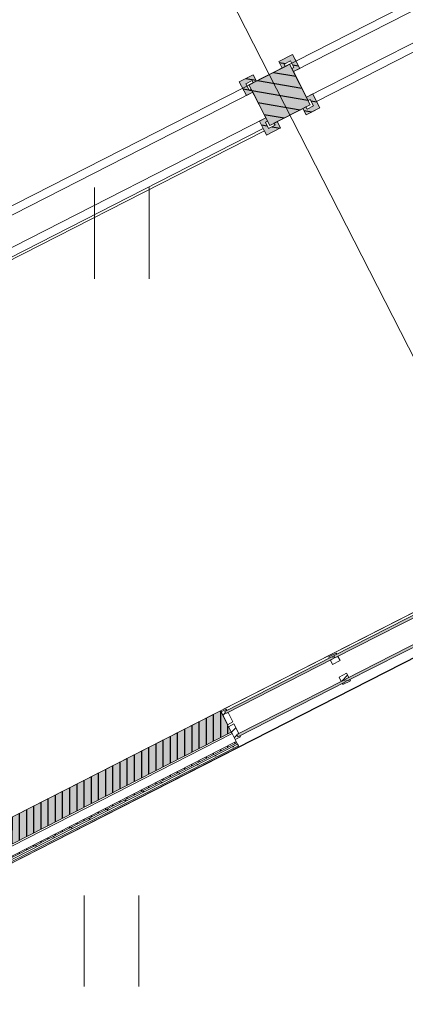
# Model space of a CAD drawing. Header units: metres. Extents: x 538891 to 1080079, y 6588829 to 13178720.
# Tile 837 of 1056: x 539915.64 to 539918.86, y 6589199.65 to 6589207.88. Entities that reach past the tile are written whole.
import ezdxf

# ---------------------------------------------------------------- set-up
doc = ezdxf.new("R2010")
doc.units = ezdxf.units.M
doc.header["$LTSCALE"] = 0.4
doc.linetypes.add('Hidden Line', pattern=[48.902778, 35.277778, -13.625])
doc.linetypes.add('Triple Dashed', pattern=[92.604163, 66.145831, -26.458332])
doc.layers.add('AR', color=7, linetype='Continuous')
doc.layers.add('GEO', color=7, linetype='Continuous')
pattern_1 = [(45, (0, 0), (-0.176776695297, 0.176776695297), []), (45, (-0.03536, 0.03536), (-0.176776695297, 0.176776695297), []), (45, (-0.0707, 0.0707), (-0.176776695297, 0.176776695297), [])]
pattern_2 = [(0, (0, 0), (0, 0.075), [1e-05, -0.07499])]
pattern_3 = [(90, (0, 0), (-0.06, 0), [])]
pattern_4 = [(-10, (42.05, 28.59), (0.015628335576, 0.0886326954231), [])]

# ---------------------------------------------------------------- blocks, each defined once
blk = doc.blocks.new('HEIN')
at = {"color": 7, "linetype": 'Continuous', "lineweight": 9}
for p, q in [((-0.455, 0.761), (-0.455, -0.761)), ((0.455, 0.761), (0.455, -0.761))]:
    blk.add_line(p, q, dxfattribs=at)

msp = doc.modelspace()

# ---------------------------------------------------------------- hatches: boundary and pattern name
at = {"layer": 'AR', "linetype": 'Continuous', "lineweight": 0, "true_color": 0xcccccc}
for points in [[(539917.9263, 6589207.4408), (539917.9797, 6589207.468), (539917.957, 6589207.5126), (539917.9206, 6589207.5838), (539917.8049, 6589207.5247), (539917.8321, 6589207.4713), (539917.8589, 6589207.4849), (539917.8498, 6589207.5027), (539917.9032, 6589207.53), (539917.9305, 6589207.4766), (539917.9127, 6589207.4675)], [(539917.6184, 6589207.3622), (539917.5911, 6589207.4156), (539917.5465, 6589207.3929), (539917.4753, 6589207.3565), (539917.5344, 6589207.2407), (539917.5878, 6589207.268), (539917.5742, 6589207.2947), (539917.5564, 6589207.2856), (539917.5291, 6589207.3391), (539917.5826, 6589207.3664), (539917.5916, 6589207.3486)], [(539918.0049, 6589207.1328), (539918.0322, 6589207.0794), (539918.0767, 6589207.1021), (539918.1479, 6589207.1385), (539918.0888, 6589207.2543), (539918.0354, 6589207.227), (539918.049, 6589207.2003), (539918.0669, 6589207.2094), (539918.0941, 6589207.1559), (539918.0407, 6589207.1287), (539918.0316, 6589207.1465)], [(539917.6969, 6589207.0543), (539917.6435, 6589207.027), (539917.6662, 6589206.9824), (539917.7026, 6589206.9112), (539917.8184, 6589206.9703), (539917.7911, 6589207.0237), (539917.7644, 6589207.0101), (539917.7735, 6589206.9923), (539917.72, 6589206.965), (539917.6928, 6589207.0184), (539917.7106, 6589207.0275)]]:
    msp.add_hatch(color=254, dxfattribs=at).paths.add_polyline_path(points)
at = {"layer": 'AR', "linetype": 'Continuous', "lineweight": 25, "true_color": 0x848484}
h = msp.add_hatch(dxfattribs=at)
h.set_pattern_fill('WOOD_0001', color=252, style=0, pattern_type=2)
h.set_pattern_definition(pattern_4)
h.paths.add_polyline_path([(539917.9263, 6589207.4408), (539917.9797, 6589207.468), (539917.957, 6589207.5126), (539917.9206, 6589207.5838), (539917.8049, 6589207.5247), (539917.8321, 6589207.4713), (539917.8589, 6589207.4849), (539917.8498, 6589207.5027), (539917.9032, 6589207.53), (539917.9305, 6589207.4766), (539917.9127, 6589207.4675)])
h = msp.add_hatch(dxfattribs=at)
h.set_pattern_fill('WOOD_0001', color=252, style=0, pattern_type=2)
h.set_pattern_definition(pattern_4)
h.paths.add_polyline_path([(539918.0672, 6589207.1647), (539917.8945, 6589207.5031), (539917.556, 6589207.3304), (539917.7288, 6589206.9919)])
h = msp.add_hatch(dxfattribs=at)
h.set_pattern_fill('WOOD_0001', color=252, style=0, pattern_type=2)
h.set_pattern_definition(pattern_4)
h.paths.add_polyline_path([(539917.6184, 6589207.3622), (539917.5911, 6589207.4156), (539917.5465, 6589207.3929), (539917.4753, 6589207.3565), (539917.5344, 6589207.2407), (539917.5878, 6589207.268), (539917.5742, 6589207.2947), (539917.5564, 6589207.2856), (539917.5291, 6589207.3391), (539917.5826, 6589207.3664), (539917.5916, 6589207.3486)])
h = msp.add_hatch(dxfattribs=at)
h.set_pattern_fill('WOOD_0001', color=252, style=0, pattern_type=2)
h.set_pattern_definition(pattern_4)
h.paths.add_polyline_path([(539918.0049, 6589207.1328), (539918.0322, 6589207.0794), (539918.0767, 6589207.1021), (539918.1479, 6589207.1385), (539918.0888, 6589207.2543), (539918.0354, 6589207.227), (539918.049, 6589207.2003), (539918.0669, 6589207.2094), (539918.0941, 6589207.1559), (539918.0407, 6589207.1287), (539918.0316, 6589207.1465)])
h = msp.add_hatch(dxfattribs=at)
h.set_pattern_fill('WOOD_0001', color=252, style=0, pattern_type=2)
h.set_pattern_definition(pattern_4)
h.paths.add_polyline_path([(539917.6969, 6589207.0543), (539917.6435, 6589207.027), (539917.6662, 6589206.9824), (539917.7026, 6589206.9112), (539917.8184, 6589206.9703), (539917.7911, 6589207.0237), (539917.7644, 6589207.0101), (539917.7735, 6589206.9923), (539917.72, 6589206.965), (539917.6928, 6589207.0184), (539917.7106, 6589207.0275)])

# ---------------------------------------------------------------- linework, layer by layer
at = {"layer": 'AR', "color": 7, "linetype": 'Hidden Line', "lineweight": 9}
for p, q in [((539917.9263, 6589207.4408), (539922.6202, 6589209.8366)), ((539918.0354, 6589207.227), (539922.7293, 6589209.6228)), ((539918.0354, 6589207.227), (539917.9263, 6589207.4408)), ((539912.787, 6589204.8177), (539917.5878, 6589207.268)), ((539917.6969, 6589207.0543), (539917.5878, 6589207.268)), ((539912.8961, 6589204.6039), (539917.6969, 6589207.0543))]:
    msp.add_line(p, q, dxfattribs=at)
at = {"layer": 'AR', "color": 9, "linetype": 'Continuous', "lineweight": 9, "true_color": 0xc9c5ab, "flags": 128}
for points in [[(539912.5119, 6589199.6474), (539921.3346, 6589204.1506), (539919.4389, 6589207.8647), (539918.1207, 6589207.1919), (539918.1479, 6589207.1385), (539918.0322, 6589207.0794), (539918.0049, 6589207.1328), (539917.7911, 6589207.0237), (539917.8184, 6589206.9703), (539917.7026, 6589206.9112), (539917.6844, 6589206.9468), (539914.9411, 6589205.5466)], [(539914.932, 6589205.5644), (539917.6753, 6589206.9646), (539917.6435, 6589207.027), (539917.6969, 6589207.0543), (539917.5878, 6589207.268), (539917.5344, 6589207.2407), (539917.4753, 6589207.3565), (539917.5911, 6589207.4156), (539917.6184, 6589207.3622), (539917.8321, 6589207.4713), (539917.8049, 6589207.5247), (539917.9206, 6589207.5838), (539917.9797, 6589207.468), (539917.9263, 6589207.4408), (539918.0354, 6589207.227), (539918.0888, 6589207.2543), (539918.1207, 6589207.1919), (539919.4389, 6589207.8647), (539921.3346, 6589204.1506), (539924.8124, 6589197.3368)]]:
    msp.add_lwpolyline(points, dxfattribs=at)
at = {"layer": 'AR', "color": 7, "linetype": 'Continuous', "lineweight": 9, "flags": 128}
for points in [[(539912.5119, 6589199.6474), (539921.3346, 6589204.1506), (539919.4389, 6589207.8647), (539918.1207, 6589207.1919), (539918.1479, 6589207.1385), (539918.0322, 6589207.0794), (539918.0049, 6589207.1328), (539917.7911, 6589207.0237), (539917.8184, 6589206.9703), (539917.7026, 6589206.9112), (539917.6844, 6589206.9468), (539914.9411, 6589205.5466)], [(539914.932, 6589205.5644), (539917.6753, 6589206.9646), (539917.6435, 6589207.027), (539917.6969, 6589207.0543), (539917.5878, 6589207.268), (539917.5344, 6589207.2407), (539917.4753, 6589207.3565), (539917.5911, 6589207.4156), (539917.6184, 6589207.3622), (539917.8321, 6589207.4713), (539917.8049, 6589207.5247), (539917.9206, 6589207.5838), (539917.9797, 6589207.468), (539917.9263, 6589207.4408), (539918.0354, 6589207.227), (539918.0888, 6589207.2543), (539918.1207, 6589207.1919), (539919.4389, 6589207.8647), (539921.3346, 6589204.1506), (539924.8124, 6589197.3368)]]:
    msp.add_lwpolyline(points, dxfattribs=at)
for points in [[(539917.9263, 6589207.4408), (539917.9797, 6589207.468), (539917.957, 6589207.5126), (539917.9206, 6589207.5838), (539917.8049, 6589207.5247), (539917.8321, 6589207.4713), (539917.8589, 6589207.4849), (539917.8498, 6589207.5027), (539917.9032, 6589207.53), (539917.9305, 6589207.4766), (539917.9127, 6589207.4675)], [(539918.0672, 6589207.1647), (539917.8945, 6589207.5031), (539917.556, 6589207.3304), (539917.7288, 6589206.9919)], [(539917.6184, 6589207.3622), (539917.5911, 6589207.4156), (539917.5465, 6589207.3929), (539917.4753, 6589207.3565), (539917.5344, 6589207.2407), (539917.5878, 6589207.268), (539917.5742, 6589207.2947), (539917.5564, 6589207.2856), (539917.5291, 6589207.3391), (539917.5826, 6589207.3664), (539917.5916, 6589207.3486)], [(539918.0049, 6589207.1328), (539918.0322, 6589207.0794), (539918.0767, 6589207.1021), (539918.1479, 6589207.1385), (539918.0888, 6589207.2543), (539918.0354, 6589207.227), (539918.049, 6589207.2003), (539918.0669, 6589207.2094), (539918.0941, 6589207.1559), (539918.0407, 6589207.1287), (539918.0316, 6589207.1465)], [(539917.6969, 6589207.0543), (539917.6435, 6589207.027), (539917.6662, 6589206.9824), (539917.7026, 6589206.9112), (539917.8184, 6589206.9703), (539917.7911, 6589207.0237), (539917.7644, 6589207.0101), (539917.7735, 6589206.9923), (539917.72, 6589206.965), (539917.6928, 6589207.0184), (539917.7106, 6589207.0275)], [(539916.3508, 6589193.018), (539924.5096, 6589197.1822), (539921.1864, 6589203.6932), (539913.0276, 6589199.529)], [(539919.1843, 6589203.0294), (539919.1934, 6589203.0115), (539918.2715, 6589202.541), (539918.2624, 6589202.5588)], [(539919.2929, 6589202.8165), (539919.2838, 6589202.8344), (539918.362, 6589202.3638), (539918.3711, 6589202.346)], [(539918.2535, 6589202.5543), (539918.2626, 6589202.5365), (539917.363, 6589202.0773), (539917.3539, 6589202.0951)]]:
    msp.add_lwpolyline(points, close=True, dxfattribs=at)
at = {"layer": 'AR', "color": 7, "linetype": 'Hidden Line', "lineweight": 9, "flags": 128}
msp.add_lwpolyline([(539918.0672, 6589207.1647), (539917.8945, 6589207.5031), (539917.556, 6589207.3304), (539917.7288, 6589206.9919)], close=True, dxfattribs=at)
at = {"layer": 'AR', "color": 253, "linetype": 'Continuous', "lineweight": 25, "true_color": 0xd09baa, "flags": 128}
msp.add_lwpolyline([(539916.3508, 6589193.018), (539924.5096, 6589197.1822), (539921.1864, 6589203.6932), (539913.0276, 6589199.529)], close=True, dxfattribs=at)
at = {"layer": 'AR', "color": 254, "linetype": 'Continuous', "true_color": 0xcccccc}
msp.add_solid([(539918.0672, 6589207.1647), (539917.8945, 6589207.5031), (539917.7288, 6589206.9919), (539917.556, 6589207.3304)], dxfattribs=at)
at = {"layer": 'AR', "color": 7, "linetype": 'Continuous', "true_color": 0xe2f3f5}
for points in [[(539919.1843, 6589203.0294), (539918.2624, 6589202.5588), (539919.1934, 6589203.0115), (539918.2715, 6589202.541)], [(539919.2929, 6589202.8165), (539919.2838, 6589202.8344), (539918.3711, 6589202.346), (539918.362, 6589202.3638)], [(539918.2535, 6589202.5543), (539917.3539, 6589202.0951), (539918.2626, 6589202.5365), (539917.363, 6589202.0773)]]:
    msp.add_solid(points, dxfattribs=at)

# ---------------------------------------------------------------- block references
at = {"layer": 'GEO', "color": 8, "true_color": 0x7d7d7d, "xscale": 0.5, "yscale": 0.5, "zscale": 0.5}
for p in [(539916.4947, 6589206.091), (539916.4076, 6589200.1754)]:
    msp.add_blockref('HEIN', p, dxfattribs=at)

# ---------------------------------------------------------------- next in the draw order: wipeouts: each hides what was drawn before it
at = {"color": 255, "linetype": 'Continuous', "lineweight": 5}
for points in [[(539918.2626, 6589202.5365), (539918.2359, 6589202.5228), (539918.2541, 6589202.4872), (539918.3164, 6589202.519), (539918.2982, 6589202.5547), (539918.2715, 6589202.541), (539918.2624, 6589202.5588), (539918.2892, 6589202.5725), (539918.2846, 6589202.5814), (539918.2223, 6589202.5496), (539918.2268, 6589202.5407), (539918.2535, 6589202.5543)], [(539917.363, 6589202.0773), (539917.3539, 6589202.0951), (539917.3717, 6589202.1042), (539917.3672, 6589202.1131), (539917.3227, 6589202.0904), (539917.3772, 6589201.9835), (539917.4218, 6589202.0063), (539917.3808, 6589202.0864)], [(539917.4722, 6589201.7975), (539917.4676, 6589201.8064), (539914.2923, 6589200.1857), (539914.2969, 6589200.1768)]]:
    msp.add_wipeout(points, dxfattribs=at).dxf.layer = 'AR'

# ---------------------------------------------------------------- next in the draw order: hatches: boundary and pattern name
at = {"layer": 'AR', "linetype": 'Continuous', "lineweight": 25, "true_color": 0x848484}
h = msp.add_hatch(dxfattribs=at)
h.set_pattern_fill('ALUMINUM_0001_1', color=252, style=0, pattern_type=2)
h.set_pattern_definition(pattern_1)
h.paths.add_polyline_path([(539918.2626, 6589202.5365), (539918.2359, 6589202.5228), (539918.2541, 6589202.4872), (539918.3164, 6589202.519), (539918.2982, 6589202.5547), (539918.2715, 6589202.541), (539918.2624, 6589202.5588), (539918.2892, 6589202.5725), (539918.2846, 6589202.5814), (539918.2223, 6589202.5496), (539918.2268, 6589202.5407), (539918.2535, 6589202.5543)])
h = msp.add_hatch(dxfattribs=at)
h.set_pattern_fill('ALUMINUM_0001_1', color=252, style=0, pattern_type=2)
h.set_pattern_definition(pattern_1)
h.paths.add_polyline_path([(539917.363, 6589202.0773), (539917.3539, 6589202.0951), (539917.3717, 6589202.1042), (539917.3672, 6589202.1131), (539917.3227, 6589202.0904), (539917.3772, 6589201.9835), (539917.4218, 6589202.0063), (539917.3808, 6589202.0864)])

# ---------------------------------------------------------------- next in the draw order: linework, layer by layer
at = {"layer": 'AR', "color": 7, "linetype": 'Continuous', "lineweight": 9}
for p, q in [((539918.2223, 6589202.5496), (539918.2846, 6589202.5814)), ((539918.2846, 6589202.5814), (539918.2892, 6589202.5725)), ((539918.2223, 6589202.5496), (539918.2268, 6589202.5407)), ((539918.2268, 6589202.5407), (539918.2535, 6589202.5543)), ((539918.2359, 6589202.5228), (539918.2626, 6589202.5365)), ((539918.2359, 6589202.5228), (539918.2541, 6589202.4872)), ((539918.2535, 6589202.5543), (539918.2626, 6589202.5365)), ((539918.2541, 6589202.4872), (539918.3164, 6589202.519)), ((539918.2624, 6589202.5588), (539918.2892, 6589202.5725)), ((539918.2624, 6589202.5588), (539918.2715, 6589202.541)), ((539918.2715, 6589202.541), (539918.2982, 6589202.5547)), ((539918.2982, 6589202.5547), (539918.3164, 6589202.519)), ((539917.3227, 6589202.0904), (539917.3672, 6589202.1131)), ((539917.3227, 6589202.0904), (539917.3772, 6589201.9835)), ((539917.3539, 6589202.0951), (539917.3717, 6589202.1042)), ((539917.3539, 6589202.0951), (539917.363, 6589202.0773)), ((539917.363, 6589202.0773), (539917.3808, 6589202.0864)), ((539917.3672, 6589202.1131), (539917.3717, 6589202.1042)), ((539917.3808, 6589202.0864), (539917.4218, 6589202.0063)), ((539917.3772, 6589201.9835), (539917.4218, 6589202.0063))]:
    msp.add_line(p, q, dxfattribs=at)
at = {"layer": 'AR', "color": 7, "linetype": 'Continuous', "lineweight": 9, "flags": 128}
msp.add_lwpolyline([(539918.3622, 6589202.3415), (539918.3531, 6589202.3593), (539917.4538, 6589201.9003), (539917.4628, 6589201.8825)], close=True, dxfattribs=at)
at = {"layer": 'AR', "color": 7, "linetype": 'Continuous', "true_color": 0xe2f3f5}
msp.add_solid([(539918.3622, 6589202.3415), (539918.3531, 6589202.3593), (539917.4628, 6589201.8825), (539917.4538, 6589201.9003)], dxfattribs=at)

# ---------------------------------------------------------------- next in the draw order: wipeouts: each hides what was drawn before it
at = {"color": 255, "linetype": 'Continuous', "lineweight": 5}
for points in [[(539918.3531, 6589202.3593), (539918.3622, 6589202.3415), (539918.3354, 6589202.3278), (539918.34, 6589202.3189), (539918.4023, 6589202.3507), (539918.3978, 6589202.3597), (539918.3711, 6589202.346), (539918.362, 6589202.3638), (539918.3887, 6589202.3775), (539918.3705, 6589202.4131), (539918.3082, 6589202.3813), (539918.3263, 6589202.3456)], [(539917.4538, 6589201.9003), (539917.4716, 6589201.9094), (539917.4306, 6589201.9895), (539917.3861, 6589201.9668), (539917.4407, 6589201.8599), (539917.4852, 6589201.8826), (539917.4807, 6589201.8916), (539917.4628, 6589201.8825)]]:
    msp.add_wipeout(points, dxfattribs=at).dxf.layer = 'AR'

# ---------------------------------------------------------------- next in the draw order: hatches: boundary and pattern name
at = {"layer": 'AR', "linetype": 'Continuous', "lineweight": 25, "true_color": 0x848484}
h = msp.add_hatch(dxfattribs=at)
h.set_pattern_fill('ALUMINUM_0001_1', color=252, style=0, pattern_type=2)
h.set_pattern_definition(pattern_1)
h.paths.add_polyline_path([(539918.3531, 6589202.3593), (539918.3622, 6589202.3415), (539918.3354, 6589202.3278), (539918.34, 6589202.3189), (539918.4023, 6589202.3507), (539918.3978, 6589202.3597), (539918.3711, 6589202.346), (539918.362, 6589202.3638), (539918.3887, 6589202.3775), (539918.3705, 6589202.4131), (539918.3082, 6589202.3813), (539918.3263, 6589202.3456)])
h = msp.add_hatch(dxfattribs=at)
h.set_pattern_fill('ALUMINUM_0001_1', color=252, style=0, pattern_type=2)
h.set_pattern_definition(pattern_1)
h.paths.add_polyline_path([(539917.4538, 6589201.9003), (539917.4716, 6589201.9094), (539917.4306, 6589201.9895), (539917.3861, 6589201.9668), (539917.4407, 6589201.8599), (539917.4852, 6589201.8826), (539917.4807, 6589201.8916), (539917.4628, 6589201.8825)])

# ---------------------------------------------------------------- next in the draw order: linework, layer by layer
at = {"layer": 'AR', "color": 7, "linetype": 'Continuous', "lineweight": 9}
for p, q in [((539918.3082, 6589202.3813), (539918.3705, 6589202.4131)), ((539918.3082, 6589202.3813), (539918.3263, 6589202.3456)), ((539918.3263, 6589202.3456), (539918.3531, 6589202.3593)), ((539918.3354, 6589202.3278), (539918.3622, 6589202.3415)), ((539918.34, 6589202.3189), (539918.4023, 6589202.3507)), ((539918.3531, 6589202.3593), (539918.3622, 6589202.3415)), ((539918.362, 6589202.3638), (539918.3887, 6589202.3775)), ((539918.362, 6589202.3638), (539918.3711, 6589202.346)), ((539918.3705, 6589202.4131), (539918.3887, 6589202.3775)), ((539918.3711, 6589202.346), (539918.3978, 6589202.3597)), ((539918.3978, 6589202.3597), (539918.4023, 6589202.3507)), ((539918.3354, 6589202.3278), (539918.34, 6589202.3189)), ((539917.3861, 6589201.9668), (539917.4306, 6589201.9895)), ((539917.3861, 6589201.9668), (539917.4407, 6589201.8599)), ((539917.4306, 6589201.9895), (539917.4716, 6589201.9094)), ((539917.4407, 6589201.8599), (539917.4852, 6589201.8826)), ((539917.4538, 6589201.9003), (539917.4716, 6589201.9094)), ((539917.4538, 6589201.9003), (539917.4628, 6589201.8825)), ((539917.4628, 6589201.8825), (539917.4807, 6589201.8916)), ((539917.4807, 6589201.8916), (539917.4852, 6589201.8826))]:
    msp.add_line(p, q, dxfattribs=at)

# ---------------------------------------------------------------- next in the draw order: wipeouts: each hides what was drawn before it
at = {"color": 255, "linetype": 'Continuous', "lineweight": 5}
msp.add_wipeout([(539914.2923, 6589200.1857), (539917.4676, 6589201.8064), (539917.4608, 6589201.8197), (539914.2855, 6589200.199)], dxfattribs=at).dxf.layer = 'AR'

# ---------------------------------------------------------------- next in the draw order: hatches: boundary and pattern name
at = {"layer": 'AR', "linetype": 'Continuous', "lineweight": 25, "true_color": 0x848484}
h = msp.add_hatch(dxfattribs=at)
h.set_pattern_fill('GYPSUM_0001', color=252, style=0, pattern_type=2)
h.set_pattern_definition(pattern_2)
h.paths.add_polyline_path([(539914.2923, 6589200.1857), (539917.4676, 6589201.8064), (539917.4608, 6589201.8197), (539914.2855, 6589200.199)])

# ---------------------------------------------------------------- next in the draw order: wipeouts: each hides what was drawn before it
at = {"color": 255, "linetype": 'Continuous', "lineweight": 5}
msp.add_wipeout([(539917.4608, 6589201.8197), (539917.454, 6589201.8331), (539914.2787, 6589200.2124), (539914.2855, 6589200.199)], dxfattribs=at).dxf.layer = 'AR'

# ---------------------------------------------------------------- next in the draw order: hatches: boundary and pattern name
at = {"layer": 'AR', "linetype": 'Continuous', "lineweight": 25, "true_color": 0x848484}
h = msp.add_hatch(dxfattribs=at)
h.set_pattern_fill('GYPSUM_0001', color=252, style=0, pattern_type=2)
h.set_pattern_definition(pattern_2)
h.paths.add_polyline_path([(539917.4608, 6589201.8197), (539917.454, 6589201.8331), (539914.2787, 6589200.2124), (539914.2855, 6589200.199)])

# ---------------------------------------------------------------- next in the draw order: wipeouts: each hides what was drawn before it
at = {"color": 255, "linetype": 'Continuous', "lineweight": 5}
msp.add_wipeout([(539917.454, 6589201.8331), (539917.4495, 6589201.842), (539914.2741, 6589200.2213), (539914.2787, 6589200.2124)], dxfattribs=at).dxf.layer = 'AR'

# ---------------------------------------------------------------- next in the draw order: hatches: boundary and pattern name
at = {"layer": 'AR', "linetype": 'Continuous', "lineweight": 25, "true_color": 0x848484}
h = msp.add_hatch(dxfattribs=at)
h.set_pattern_fill('PLYWOOD_0001', color=252, style=0, pattern_type=2)
h.set_pattern_definition(pattern_3)
h.paths.add_polyline_path([(539917.454, 6589201.8331), (539917.4495, 6589201.842), (539914.2741, 6589200.2213), (539914.2787, 6589200.2124)])

# ---------------------------------------------------------------- next in the draw order: wipeouts: each hides what was drawn before it
at = {"color": 255, "linetype": 'Continuous', "lineweight": 5}
msp.add_wipeout([(539917.4495, 6589201.842), (539917.4154, 6589201.9088), (539914.24, 6589200.2881), (539914.2741, 6589200.2213)], dxfattribs=at).dxf.layer = 'AR'

# ---------------------------------------------------------------- next in the draw order: hatches: boundary and pattern name
at = {"layer": 'AR', "linetype": 'Continuous', "lineweight": 0, "true_color": 0xcccccc}
msp.add_hatch(color=254, dxfattribs=at).paths.add_polyline_path([(539917.4085, 6589201.9222), (539917.3176, 6589202.1003), (539914.1423, 6589200.4796), (539914.1841, 6589200.3977), (539914.2332, 6589200.3015)])
at = {"layer": 'AR', "linetype": 'Continuous', "lineweight": 25, "true_color": 0x848484}
h = msp.add_hatch(dxfattribs=at)
h.set_pattern_fill('PLYWOOD_0001', color=252, style=0, pattern_type=2)
h.set_pattern_definition(pattern_3)
h.paths.add_polyline_path([(539917.4085, 6589201.9222), (539917.3176, 6589202.1003), (539914.1423, 6589200.4796), (539914.1841, 6589200.3977), (539914.2332, 6589200.3015)])

# ---------------------------------------------------------------- next in the draw order: linework, layer by layer
at = {"layer": 'AR', "color": 251, "linetype": 'Triple Dashed', "lineweight": 9, "true_color": 0x575757}
for p, q in [((539935.8554, 6589171.8953), (539895.0106, 6589251.9203)), ((539875.4636, 6589185.8463), (539955.9275, 6589226.9152)), ((539877.5321, 6589181.7937), (539957.9959, 6589222.8626))]:
    msp.add_line(p, q, dxfattribs=at)
at = {"layer": 'AR', "color": 7, "linetype": 'Continuous', "lineweight": 9}
for p, q in [((539917.3176, 6589202.1003), (539914.1423, 6589200.4796)), ((539917.3176, 6589202.1003), (539917.4085, 6589201.9222)), ((539917.3176, 6589202.1003), (539917.4085, 6589201.9222)), ((539914.2332, 6589200.3015), (539917.4085, 6589201.9222)), ((539917.4085, 6589201.9222), (539917.4154, 6589201.9088)), ((539917.4085, 6589201.9222), (539917.4154, 6589201.9088)), ((539914.24, 6589200.2881), (539917.4154, 6589201.9088)), ((539914.2741, 6589200.2213), (539917.4495, 6589201.842)), ((539917.4154, 6589201.9088), (539917.4495, 6589201.842)), ((539917.4154, 6589201.9088), (539917.4495, 6589201.842)), ((539917.4495, 6589201.842), (539917.454, 6589201.8331)), ((539917.4495, 6589201.842), (539917.454, 6589201.8331)), ((539914.2787, 6589200.2124), (539917.454, 6589201.8331)), ((539914.2855, 6589200.199), (539917.4608, 6589201.8197)), ((539914.2923, 6589200.1857), (539917.4676, 6589201.8064)), ((539914.2969, 6589200.1768), (539917.4722, 6589201.7975)), ((539917.454, 6589201.8331), (539917.4608, 6589201.8197)), ((539917.454, 6589201.8331), (539917.4608, 6589201.8197)), ((539917.4608, 6589201.8197), (539917.4676, 6589201.8064)), ((539917.4608, 6589201.8197), (539917.4676, 6589201.8064)), ((539917.4676, 6589201.8064), (539917.4722, 6589201.7975)), ((539917.4676, 6589201.8064), (539917.4722, 6589201.7975))]:
    msp.add_line(p, q, dxfattribs=at)

doc.saveas('drawing.dxf')
